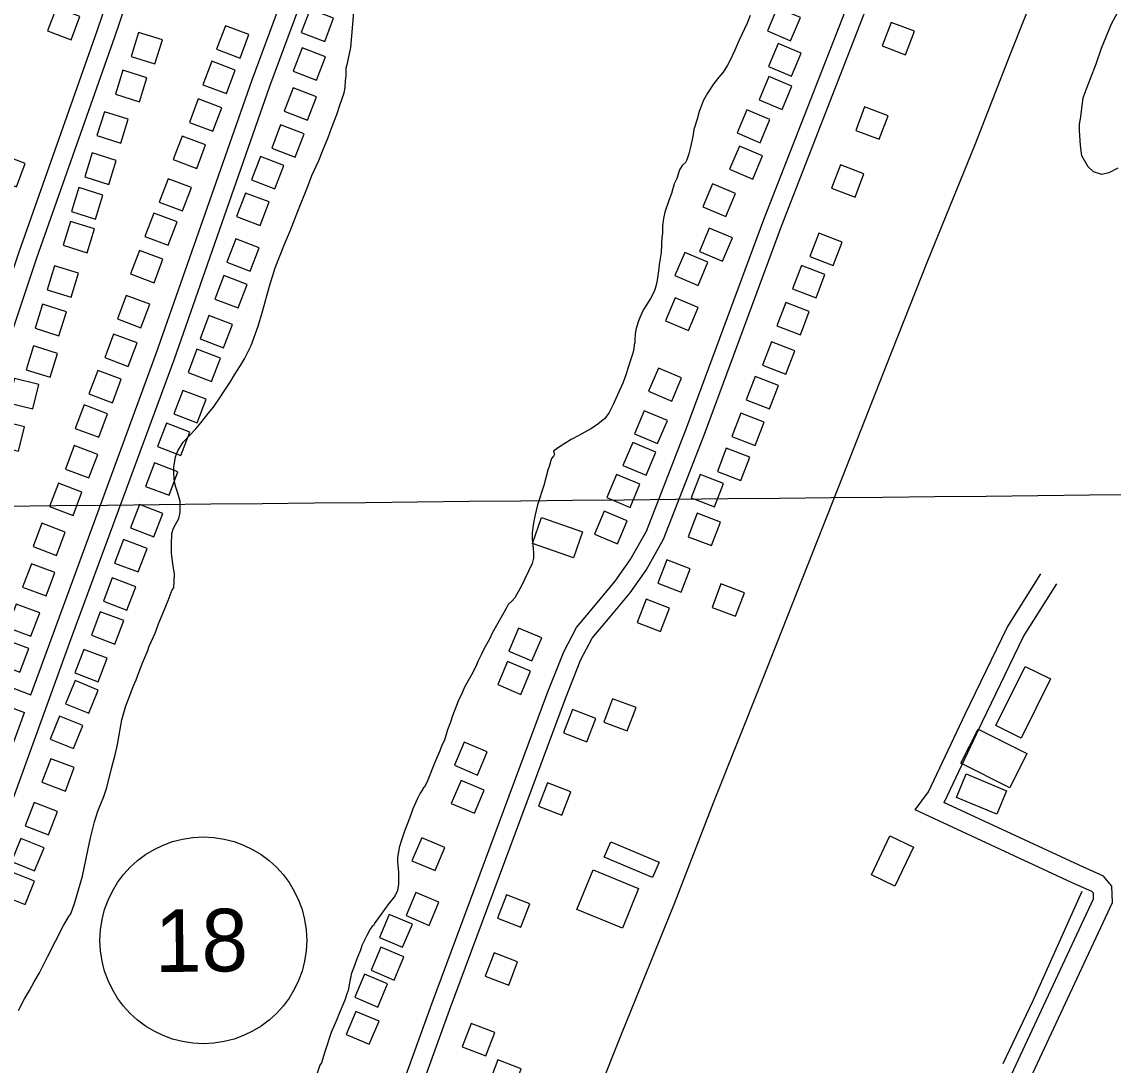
# Model space of a CAD drawing. Extents: x 3625074 to 3663148, y 511451 to 537151.
# Drawn here: x 3651956 to 3653698, y 522253 to 523919 of the extents above; entities that cross this region are included whole.
import ezdxf

# ---------------------------------------------------------------- set-up
doc = ezdxf.new("R2010")
doc.units = 0
for name, color, linetype in [('V-BLDG-OTLN', 7, 'Continuous'), ('V-GRID-MAJR', 7, 'Continuous'), ('V-ROAD-CNTR', 7, 'Continuous'), ('V-ROAD-IDEN', 7, 'Continuous'), ('V-SITE-VEGE', 7, 'Continuous'), ('V-TOPO-SHOR', 7, 'Continuous')]:
    doc.layers.add(name, color=color, linetype=linetype)

msp = doc.modelspace()

# ---------------------------------------------------------------- linework, layer by layer
at = {"layer": 'V-BLDG-OTLN'}
for points in [[(3652034.9, 523889.8), (3652049.1, 523927.1), (3652011.8, 523941.4), (3651997.5, 523904)], [(3652416.6, 523938.7), (3652402.4, 523901.3), (3652439.7, 523887), (3652454, 523924.4)], [(3653183.4, 523888.4), (3653199, 523925.3), (3653162.1, 523940.8), (3653146.6, 523904)], [(3652304.6, 523860.8), (3652318.7, 523898.2), (3652281.3, 523912.3), (3652267.2, 523874.9)], [(3653343.6, 523917.7), (3653329.3, 523880.4), (3653366.6, 523866.1), (3653380.9, 523903.4)], [(3652142.5, 523901.5), (3652130.6, 523863.3), (3652168.8, 523851.4), (3652180.7, 523889.6)], [(3652403.8, 523877), (3652389.6, 523839.7), (3652426.9, 523825.4), (3652441.2, 523862.8)], [(3653184.8, 523831.7), (3653200.3, 523868.5), (3653163.5, 523884.1), (3653147.9, 523847.2)], [(3652282.8, 523804.1), (3652296.9, 523841.5), (3652259.5, 523855.6), (3652245.4, 523818.2)], [(3652117.8, 523841.2), (3652105.9, 523803), (3652144.1, 523791.1), (3652156, 523829.2)], [(3653169.9, 523778.7), (3653185.4, 523815.6), (3653148.6, 523831.1), (3653133, 523794.2)], [(3652389.4, 523813.2), (3652375.2, 523775.8), (3652412.5, 523761.5), (3652426.8, 523798.9)], [(3652261.1, 523743.8), (3652275.3, 523781.3), (3652237.8, 523795.4), (3652223.7, 523758)], [(3652088.1, 523775.1), (3652076.2, 523736.9), (3652114.3, 523725), (3652126.3, 523763.2)], [(3653134.8, 523725.6), (3653150.3, 523762.5), (3653113.5, 523778), (3653097.9, 523741.2)], [(3653301.5, 523782.7), (3653287.2, 523745.3), (3653324.6, 523731), (3653338.9, 523768.4)], [(3652369.4, 523754.1), (3652355.1, 523716.7), (3652392.5, 523702.4), (3652406.7, 523739.8)], [(3652235.6, 523684.6), (3652249.7, 523722), (3652212.3, 523736.1), (3652198.1, 523698.7)], [(3653122.8, 523667.6), (3653138.3, 523704.4), (3653101.5, 523720), (3653085.9, 523683.1)], [(3651947.7, 523655.1), (3651961.9, 523692.4), (3651924.6, 523706.7), (3651910.3, 523669.3)], [(3652068.8, 523709.2), (3652056.9, 523671), (3652095.1, 523659.1), (3652107, 523697.2)], [(3652337.2, 523703.7), (3652322.9, 523666.3), (3652360.3, 523652), (3652374.5, 523689.4)], [(3653263, 523690.4), (3653248.7, 523653.1), (3653286.1, 523638.8), (3653300.4, 523676.1)], [(3652213, 523616.6), (3652227.2, 523654), (3652189.8, 523668.1), (3652175.6, 523630.7)], [(3652047.5, 523653.9), (3652035.6, 523615.7), (3652073.8, 523603.8), (3652085.7, 523642)], [(3653079.9, 523607.7), (3653095.4, 523644.6), (3653058.6, 523660.1), (3653043, 523623.2)], [(3652313.5, 523645.3), (3652299.2, 523607.9), (3652336.6, 523593.6), (3652350.9, 523631)], [(3652190.1, 523561.8), (3652204.2, 523599.2), (3652166.8, 523613.3), (3652152.7, 523575.9)], [(3652034.2, 523600), (3652022.2, 523561.8), (3652060.4, 523549.9), (3652072.3, 523588.1)], [(3653074.8, 523536.7), (3653090.4, 523573.6), (3653053.5, 523589.1), (3653038, 523552.2)], [(3653228.3, 523581.2), (3653214, 523543.9), (3653251.4, 523529.6), (3653265.7, 523566.9)], [(3652297.8, 523572.3), (3652283.5, 523534.9), (3652320.9, 523520.6), (3652335.1, 523558)], [(3652167.3, 523502), (3652181.4, 523539.5), (3652144, 523553.6), (3652129.9, 523516.2)], [(3653035.6, 523497.9), (3653051.2, 523534.8), (3653014.3, 523550.3), (3652998.8, 523513.5)], [(3652008.7, 523529.1), (3651996.8, 523490.9), (3652035, 523479), (3652046.9, 523517.2)], [(3653200.8, 523529.5), (3653186.5, 523492.2), (3653223.9, 523477.9), (3653238.2, 523515.2)], [(3652278.5, 523513.5), (3652264.3, 523476.1), (3652301.6, 523461.8), (3652315.9, 523499.2)], [(3652146.3, 523430.2), (3652160.4, 523467.7), (3652123, 523481.8), (3652108.9, 523444.4)], [(3653020.4, 523425.7), (3653036, 523462.6), (3652999.1, 523478.1), (3652983.6, 523441.3)], [(3651989.3, 523467.6), (3651977.4, 523429.4), (3652015.6, 523417.5), (3652027.5, 523455.6)], [(3653175.8, 523470.5), (3653161.5, 523433.1), (3653198.9, 523418.8), (3653213.2, 523456.2)], [(3652255, 523449.9), (3652240.8, 523412.5), (3652278.1, 523398.2), (3652292.4, 523435.6)], [(3652126, 523368.6), (3652140.2, 523406.1), (3652102.7, 523420.2), (3652088.6, 523382.8)], [(3653152.6, 523407.8), (3653138.3, 523370.4), (3653175.7, 523356.1), (3653190, 523393.5)], [(3651975.2, 523401.2), (3651963.3, 523363), (3652001.5, 523351.1), (3652013.4, 523389.3)], [(3652235.9, 523396), (3652221.6, 523358.7), (3652259, 523344.4), (3652273.3, 523381.8)], [(3652100.9, 523310.6), (3652115.1, 523348.1), (3652077.7, 523362.2), (3652063.5, 523324.8)], [(3652993.6, 523313.2), (3653009.1, 523350.1), (3652972.3, 523365.6), (3652956.7, 523328.8)], [(3653126.6, 523352.2), (3653112.3, 523314.9), (3653149.7, 523300.6), (3653164, 523337.9)], [(3651944.5, 523349), (3651934.8, 523310.2), (3651973.7, 523300.6), (3651983.3, 523339.4)], [(3652213.3, 523330.2), (3652199, 523292.9), (3652236.4, 523278.6), (3652250.7, 523316)], [(3652079.1, 523255.5), (3652093.3, 523292.9), (3652055.8, 523307), (3652041.7, 523269.6)], [(3651921.9, 523281.6), (3651912.3, 523242.7), (3651951.1, 523233.1), (3651960.7, 523272)], [(3652971.1, 523245.2), (3652986.6, 523282.1), (3652949.8, 523297.6), (3652934.2, 523260.8)], [(3653103.8, 523293.8), (3653089.5, 523256.5), (3653126.9, 523242.2), (3653141.2, 523279.5)], [(3652187, 523277.8), (3652172.7, 523240.5), (3652210.1, 523226.2), (3652224.3, 523263.5)], [(3652952.6, 523194.7), (3652968.1, 523231.6), (3652931.3, 523247.1), (3652915.7, 523210.2)], [(3652063.4, 523190.5), (3652077.5, 523227.9), (3652040.1, 523242), (3652026, 523204.6)], [(3653080.6, 523237.9), (3653066.4, 523200.5), (3653103.7, 523186.2), (3653118, 523223.6)], [(3652168.2, 523214.4), (3652153.9, 523177), (3652191.3, 523162.7), (3652205.5, 523200.1)], [(3652927, 523143.5), (3652942.6, 523180.4), (3652905.7, 523195.9), (3652890.2, 523159.1)], [(3653039.1, 523195.9), (3653024.8, 523158.6), (3653062.1, 523144.3), (3653076.4, 523181.7)], [(3652038.1, 523130.6), (3652052.3, 523168), (3652014.8, 523182.2), (3652000.7, 523144.8)], [(3652143.9, 523148), (3652129.7, 523110.6), (3652167, 523096.3), (3652181.3, 523133.7)], [(3652785.9, 523127.1), (3652851.4, 523104.2), (3652836.9, 523062.8), (3652771.4, 523085.7)], [(3652907, 523085.1), (3652922.5, 523122), (3652885.6, 523137.5), (3652870.1, 523100.6)], [(3653034.1, 523134.1), (3653019.8, 523096.7), (3653057.2, 523082.4), (3653071.5, 523119.8)], [(3652011.6, 523066.6), (3652025.7, 523104), (3651988.3, 523118.2), (3651974.2, 523080.8)], [(3652118.8, 523092), (3652104.5, 523054.6), (3652141.9, 523040.4), (3652156.2, 523077.7)], [(3652985.8, 523059.7), (3652971.5, 523022.3), (3653008.8, 523008), (3653023.1, 523045.4)], [(3651995.2, 523002.1), (3652009.1, 523039.6), (3651971.6, 523053.5), (3651957.6, 523016)], [(3652100.7, 523031), (3652086.5, 522993.7), (3652123.8, 522979.4), (3652138.1, 523016.8)], [(3653072.2, 523021.2), (3653057.9, 522983.9), (3653095.3, 522969.6), (3653109.6, 523007)], [(3651970.8, 522937.7), (3651984.9, 522975.1), (3651947.5, 522989.2), (3651933.3, 522951.8)], [(3652952.6, 522997.1), (3652938.3, 522959.7), (3652975.7, 522945.5), (3652990, 522982.8)], [(3652081.6, 522976.9), (3652067.3, 522939.6), (3652104.7, 522925.3), (3652119, 522962.7)], [(3652770.5, 522898.4), (3652786.1, 522935.3), (3652749.2, 522950.8), (3652733.7, 522914)], [(3651953.4, 522880.6), (3651967.5, 522918), (3651930.1, 522932.1), (3651916, 522894.7)], [(3652055.3, 522916.8), (3652041, 522879.4), (3652078.3, 522865.2), (3652092.6, 522902.5)], [(3652752.8, 522844.9), (3652768.3, 522881.8), (3652731.5, 522897.3), (3652715.9, 522860.5)], [(3653510.8, 522795.2), (3653557.5, 522889.6), (3653598, 522869.6), (3653551.3, 522775.1)], [(3652041.3, 522866.9), (3652026.3, 522829.7), (3652063.5, 522814.8), (3652078.4, 522851.9)], [(3652899.3, 522838.1), (3652885.1, 522800.8), (3652922.4, 522786.5), (3652936.7, 522823.8)], [(3652835.1, 522820.9), (3652820.8, 522783.6), (3652858.1, 522769.3), (3652872.4, 522806.6)], [(3652016.4, 522810.4), (3652001.5, 522773.2), (3652038.6, 522758.3), (3652053.6, 522795.4)], [(3653482.6, 522789.5), (3653560.5, 522750.5), (3653533.1, 522695.9), (3653455.2, 522734.9)], [(3652683.5, 522716.1), (3652699.1, 522753), (3652662.2, 522768.5), (3652646.7, 522731.7)], [(3652002.7, 522742.2), (3651988.4, 522704.9), (3652025.8, 522690.6), (3652040.1, 522728)], [(3652678.7, 522655.3), (3652694.2, 522692.2), (3652657.4, 522707.7), (3652641.8, 522670.9)], [(3653512.5, 522653.8), (3653448.2, 522680.6), (3653463.7, 522717.9), (3653528, 522691.2)], [(3652795.2, 522703.8), (3652780.9, 522666.5), (3652818.3, 522652.2), (3652832.5, 522689.5)], [(3651975.8, 522672.4), (3651961.6, 522635.1), (3651998.9, 522620.8), (3652013.2, 522658.2)], [(3651954.7, 522615.1), (3651939.7, 522578), (3651976.8, 522563.1), (3651991.8, 522600.2)], [(3652615.9, 522563.6), (3652631.4, 522600.5), (3652594.6, 522616), (3652579, 522579.2)], [(3652963.1, 522552.7), (3652886, 522584.9), (3652896.2, 522609.4), (3652973.3, 522577.2)], [(3653379.2, 522601.1), (3653349.9, 522539), (3653312.2, 522556.7), (3653341.5, 522618.9)], [(3651939.4, 522561.7), (3651924.4, 522524.6), (3651961.6, 522509.6), (3651976.5, 522546.7)], [(3652914.8, 522471.7), (3652842.4, 522501.4), (3652868.3, 522564.7), (3652940.7, 522535)], [(3652606.4, 522476.2), (3652622, 522513.1), (3652585.1, 522528.6), (3652569.6, 522491.8)], [(3652729.8, 522525), (3652715.5, 522487.6), (3652752.9, 522473.3), (3652767.2, 522510.7)], [(3652564.1, 522441.2), (3652579.6, 522478.1), (3652542.8, 522493.6), (3652527.2, 522456.7)], [(3652550.7, 522388.9), (3652566.2, 522425.8), (3652529.4, 522441.3), (3652513.8, 522404.5)], [(3652710.3, 522432.3), (3652696, 522394.9), (3652733.4, 522380.6), (3652747.7, 522418)], [(3652524.6, 522345.9), (3652540.1, 522382.8), (3652503.3, 522398.3), (3652487.7, 522361.4)], [(3652510.9, 522286.5), (3652526.4, 522323.3), (3652489.5, 522338.9), (3652474, 522302)], [(3652673.6, 522319.7), (3652659.3, 522282.4), (3652696.7, 522268.1), (3652711, 522305.4)], [(3652716.1, 522261.4), (3652701.8, 522224), (3652739.2, 522209.7), (3652753.4, 522247.1)]]:
    msp.add_lwpolyline(points, close=True, dxfattribs=at)
at = {"layer": 'V-GRID-MAJR'}
msp.add_spline([(3645082.2, 523076.2), (3650361, 523129.6), (3655639.8, 523183.7), (3660918.6, 523238.6)], degree=3, dxfattribs=at)
at = {"layer": 'V-ROAD-CNTR'}
for points in [[(3652441.4, 521809.3), (3652492.4, 521936), (3652638.7, 522340.7), (3652823.9, 522838.4), (3652848.7, 522900.6), (3652866.5, 522934.9), (3652895.1, 522968.9), (3652927, 523007.3), (3652952.8, 523043.4), (3652980.5, 523092.5), (3653045.9, 523260.6), (3653168.6, 523592.4), (3653298.3, 523924.3), (3653534.7, 524539.7), (3653737.5, 525066.8), (3653926.4, 525561.8), (3654169.4, 526194.9), (3654372.7, 526724.3), (3654482, 527019.3), (3654500.4, 527053.7), (3654510.6, 527059.3), (3654533.7, 527070.4), (3654554.2, 527095.5), (3654559.6, 527103.3)], [(3652413.5, 521820.5), (3652464.3, 521946.7), (3652610.5, 522351.1), (3652795.9, 522849.1), (3652821.4, 522913.1), (3652841.4, 522951.7), (3652872.1, 522988.1), (3652903.2, 523025.7), (3652927.4, 523059.6), (3652953.3, 523105.4), (3653017.8, 523271.3), (3653140.6, 523603.1), (3653270.3, 523935.2), (3653506.7, 524550.5), (3653709.4, 525077.6), (3653898.4, 525572.5), (3654141.4, 526205.7), (3654344.6, 526734.9), (3654454.6, 527031.6), (3654463.7, 527048.8)], [(3651970.6, 522844), (3652006.7, 522942.8), (3652171, 523389.2), (3652324.2, 523826.2), (3652368.2, 523945.3), (3652378, 523982.1), (3652377, 524026.4), (3652375.8, 524063), (3652361.4, 524144.2), (3652328.4, 524312.9)], [(3652213.8, 524293.9), (3652180.9, 524212.5), (3652076, 523903.9), (3651951.4, 523551.1), (3651770.2, 523008), (3651748.2, 522948.8), (3651746.9, 522922), (3651758.3, 522900.7), (3651788.1, 522877), (3651862.2, 522853), (3651960.4, 522815.8)], [(3652243.8, 524288.1), (3652209, 524202.1), (3652104.3, 523894.1), (3651979.8, 523541.3), (3651798.5, 522998), (3651778, 522942.8), (3651777.3, 522928.8), (3651781.8, 522920.3), (3651802.5, 522903.8), (3651872.1, 522881.3), (3651970.6, 522844)], [(3651691.1, 521958.6), (3651745.2, 522134.7), (3651886.5, 522525.5), (3652034.8, 522932.5), (3652199.3, 523379), (3652352.4, 523816), (3652396.8, 523936.3), (3652408.1, 523978.5), (3652407, 524027.2), (3652405.7, 524066.1), (3652390.9, 524149.7), (3652384.8, 524180.5)], [(3653200.5, 521520.2), (3653250, 521625.5), (3653602.4, 522380.6), (3653666.9, 522518.6), (3653666.5, 522527.5), (3653664.1, 522530.4), (3653631.4, 522544.9), (3653381.9, 522660.9), (3653403.2, 522689.2), (3653462, 522813.6), (3653528.9, 522951.7), (3653582.9, 523037.5)], [(3653227.7, 521507.4), (3653277.1, 521612.8), (3653629.6, 522367.9), (3653697.2, 522512.7), (3653695.9, 522539), (3653682.8, 522554.9), (3653643.8, 522572.2), (3653428.1, 522672.5), (3653429, 522673.6), (3653489, 522800.7), (3653555.1, 522937.1), (3653608.3, 523021.4)], [(3651885.8, 522611.1), (3651960.4, 522815.8)]]:
    msp.add_lwpolyline(points, dxfattribs=at)
at = {"layer": 'V-ROAD-IDEN'}
msp.add_circle((3652246.1, 522452.3), 165, dxfattribs=at)
msp.add_circle((3652246.1, 522452.3), 165, dxfattribs=at)
at = {"layer": 'V-SITE-VEGE'}
for points in [[(3652023, 522475.9), (3652031.3, 522490.5), (3652034.3, 522494.4), (3652040.6, 522511), (3652053.4, 522554.9), (3652062.2, 522598.4), (3652065.7, 522615.9), (3652072.5, 522641.3), (3652077.9, 522658.4), (3652087.2, 522681.8), (3652092.1, 522696.5), (3652099.5, 522726.7), (3652105.4, 522748.7), (3652108.8, 522764.8), (3652115.7, 522804.3), (3652122.1, 522826.8), (3652127, 522839), (3652133.8, 522857.5), (3652138.7, 522868.3), (3652144.6, 522884.4), (3652149.5, 522896.6), (3652157.3, 522915.1), (3652159.8, 522922), (3652169.1, 522942.9), (3652174.5, 522957.6), (3652183.3, 522979.5), (3652189.7, 522994.7), (3652196.5, 523011.8), (3652199, 523015.2), (3652200, 523037.1), (3652197.1, 523053.3), (3652195.1, 523070.8), (3652195.2, 523083.5), (3652195.7, 523101.6), (3652198.6, 523110.4), (3652206.9, 523125.5), (3652208.9, 523135.8), (3652208.9, 523153.3), (3652205, 523167.5), (3652202.1, 523175.8), (3652200.2, 523183.6), (3652198.7, 523197.3), (3652198.7, 523207.5), (3652201.7, 523224.1), (3652205.6, 523233.9), (3652213.9, 523247.6), (3652234, 523269), (3652242.3, 523278.3), (3652254, 523293.4), (3652262.3, 523303.6), (3652273.6, 523320.2), (3652277, 523325.6), (3652288.8, 523343.2), (3652295.6, 523354.9), (3652305.4, 523370), (3652311.7, 523380.7), (3652322.5, 523401.7), (3652333.8, 523432.5), (3652340.7, 523455.9), (3652351.9, 523496.4), (3652360.8, 523525.7), (3652375.5, 523563.7), (3652385.3, 523586.2), (3652397, 523616.4), (3652412.2, 523654.5), (3652419.1, 523673.1), (3652430.3, 523697), (3652436.2, 523712.1), (3652445.5, 523734), (3652450.4, 523748.7), (3652459.2, 523770.7), (3652464.1, 523785.3), (3652471, 523805.3), (3652472.5, 523813.6), (3652473, 523824.3), (3652473.9, 523832.2), (3652474, 523844.6), (3652474, 523845.3), (3652475.9, 523852.7), (3652481.3, 523877.6), (3652482.8, 523896.1), (3652484.8, 523914.7), (3652486.8, 523941)], [(3653118.7, 523928.6), (3653113.8, 523916.4), (3653105.4, 523898.3), (3653100.5, 523888.1), (3653094.2, 523873.4), (3653085.9, 523855.4), (3653082.4, 523849.5), (3653075.6, 523838.3), (3653068.7, 523830), (3653060.9, 523820.2), (3653050.6, 523804.6), (3653044.3, 523793.4), (3653037.4, 523775.3), (3653034, 523763.1), (3653029.1, 523746.6), (3653027.1, 523735.3), (3653023.7, 523718.7), (3653020.7, 523708), (3653017.8, 523698.2), (3653015.3, 523693.8), (3653010.5, 523689.4), (3653006, 523682.1), (3653001.6, 523668.5), (3652997.7, 523659.7), (3652993.3, 523644.6), (3652988.9, 523633.3), (3652982.5, 523614.8), (3652980.6, 523604.5), (3652978.6, 523592.8), (3652978.6, 523580.6), (3652977.6, 523575.2), (3652976.6, 523550.3), (3652973.6, 523531.3), (3652973.1, 523525), (3652970.2, 523506.4), (3652968.7, 523498.1), (3652966.7, 523491.3), (3652965.3, 523487.9)], [(3653705.3, 523685.2), (3653691, 523677.3), (3653679.9, 523675), (3653666.7, 523678.9), (3653658.2, 523687), (3653648.2, 523704.8), (3653645.8, 523721.4), (3653644.6, 523744.9), (3653644.4, 523755.3), (3653646.3, 523767.1), (3653649.3, 523789.3), (3653650.5, 523797), (3653653.1, 523804.6), (3653670.9, 523851.4), (3653679.4, 523876.5), (3653695.3, 523915.6), (3653709.3, 523940.8)], [(3652965.3, 523487.9), (3652959.9, 523477.1), (3652953.5, 523466.9), (3652948.6, 523459.6), (3652943.2, 523447.9), (3652939.8, 523439.6), (3652936.4, 523426.9), (3652935.4, 523420), (3652934.9, 523411.2), (3652934.9, 523406.8), (3652933.9, 523403.4), (3652932.9, 523396.6), (3652931.5, 523389.8), (3652927, 523377.1), (3652924.6, 523368.3), (3652919.7, 523353.6), (3652915.3, 523341.9), (3652907, 523322.9), (3652900.6, 523308.8), (3652893.2, 523293.6), (3652886.4, 523284.8), (3652873.7, 523274.6), (3652864.4, 523268.8), (3652855.1, 523263.4), (3652845.4, 523258), (3652833.1, 523251.7), (3652813.1, 523239), (3652804.8, 523233.2), (3652806.3, 523228.3), (3652804.8, 523225.4), (3652801.9, 523221.5), (3652800.4, 523218.1), (3652798.4, 523210.3), (3652796, 523202.9), (3652789.6, 523178.5), (3652779.3, 523147.3), (3652774.9, 523129.7), (3652772.9, 523119), (3652770.9, 523103.4), (3652770.9, 523093.1), (3652772.4, 523078), (3652772.9, 523070.6), (3652772.8, 523062.3), (3652770.9, 523054), (3652753.3, 523017), (3652746.4, 523004.8), (3652743, 522998.9), (3652737.6, 522993.1), (3652732.7, 522988.2), (3652729.3, 522982.3), (3652707.7, 522943.8), (3652702.9, 522933), (3652694.5, 522918.4), (3652689.6, 522908.2), (3652684.7, 522898.4), (3652680.3, 522888.6), (3652674, 522876.4), (3652662.7, 522856.4), (3652659.3, 522847.2), (3652652.9, 522834), (3652643.6, 522810.6), (3652640.7, 522800.8), (3652635.8, 522788.6), (3652630.9, 522772), (3652627.4, 522765.2), (3652623.5, 522754.9), (3652615.2, 522735.4), (3652603.9, 522707.1), (3652599, 522696.9), (3652597.1, 522695.4), (3652596.1, 522693.5), (3652592.2, 522687.1), (3652587.8, 522678.8), (3652580.4, 522662.2), (3652575.5, 522648.6), (3652567.2, 522626.6), (3652562.3, 522612.4), (3652558.4, 522600.7), (3652555.9, 522584.1), (3652555.9, 522577.3), (3652556.9, 522567.5), (3652557.4, 522560.2), (3652557.3, 522542.1), (3652555.9, 522531.9), (3652551.5, 522523.1), (3652542.2, 522510.9), (3652528.5, 522491.9), (3652518.7, 522478.7), (3652518.2, 522476.8), (3652515.8, 522475.3), (3652512.3, 522469.9), (3652506.9, 522460.2), (3652505, 522455.8), (3652503, 522452.4), (3652499.1, 522444.1), (3652496.7, 522436.8), (3652490.8, 522422.6), (3652487.4, 522411.9), (3652482, 522398.2), (3652481.5, 522394.3), (3652480.5, 522390.4)], [(3651951.1, 522340.2), (3651960.8, 522358.8), (3651968.7, 522372.4), (3651976, 522386.1), (3651984.3, 522400.7), (3651997.5, 522426.1), (3652023, 522475.9)], [(3652480.5, 522390.4), (3652477, 522372.3), (3652476.6, 522370.4), (3652475.6, 522368.4), (3652471.7, 522356.7), (3652462.8, 522335.7), (3652458.9, 522326), (3652450.1, 522305), (3652446.2, 522293.8), (3652443.7, 522285.5), (3652439.8, 522274.2), (3652437.9, 522267.4), (3652434.4, 522256.7), (3652432, 522253.3), (3652426.1, 522235.7)]]:
    msp.add_lwpolyline(points, dxfattribs=at)
at = {"layer": 'V-TOPO-SHOR'}
for points in [[(3653581.8, 523987.9), (3653533.9, 523866.7), (3653477.4, 523722.1), (3653401.2, 523535.4), (3653335.7, 523370.2), (3653266.8, 523193.9), (3653202, 523029.5), (3653136.8, 522865.1), (3653060.4, 522672.9), (3652997.6, 522510.5), (3652912.8, 522302.1), (3652838.3, 522115.1), (3652828.5, 522089.6), (3652758.4, 521918.1), (3652688.2, 521749.7)], [(3653648.1, 522530.3), (3653569.7, 522355.6), (3653522.1, 522255.1)]]:
    msp.add_lwpolyline(points, dxfattribs=at)

# ---------------------------------------------------------------- texts
at = {"layer": 'V-ROAD-IDEN'}
msp.add_text('18', height=100, rotation=0.575, dxfattribs=at).set_placement((3652169, 522401.6))

doc.saveas('drawing.dxf')
